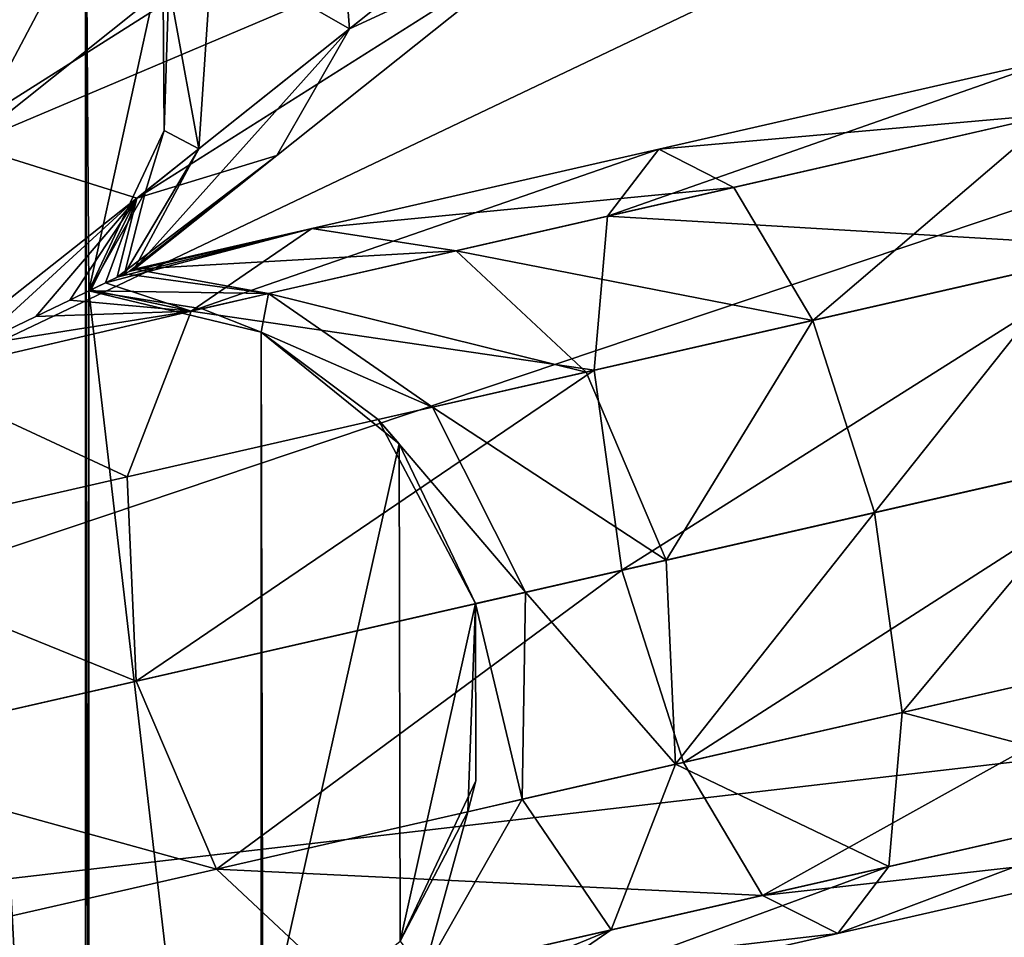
# Model space of a CAD drawing. Header units: millimetres. Extents: x 3 to 496, y 3 to 509.
# Tile 299 of 445: x 256.87 to 261.77, y 256.18 to 260.75. Entities that reach past the tile are written whole.
import ezdxf

# ---------------------------------------------------------------- set-up
doc = ezdxf.new("R2010")
doc.units = ezdxf.units.MM
doc.header["$LTSCALE"] = 25.4
doc.layers.get('0').update_dxf_attribs({"true_color": 0xff5454})

# ---------------------------------------------------------------- blocks, each defined once
blk = doc.blocks.new('FORM-M-9673.STL#1')
at = {"color": 0}
mesh = blk.add_polyface(dxfattribs=at)
corners = [(259.2317, 282.7995, 4.5431), (255.8367, 283.5266, 4.5183), (249.3426, 255.6085, 2.1311)]
mesh.append_faces([[corners[k] for k in face] for face in [(0, 1, 2)]], dxfattribs={"color": 0})
mesh = blk.add_polyface(dxfattribs=at)
corners = [(261.6866, 281.241, 4.4014), (259.2317, 282.7995, 4.5431), (249.3426, 255.6085, 2.1311)]
mesh.append_faces([[corners[k] for k in face] for face in [(0, 1, 2)]], dxfattribs={"color": 0})
mesh = blk.add_polyface(dxfattribs=at)
corners = [(264.6189, 280.1051, 4.4765), (261.6866, 281.241, 4.4014), (249.3426, 255.6085, 2.1311)]
mesh.append_faces([[corners[k] for k in face] for face in [(0, 1, 2)]], dxfattribs={"color": 0})
mesh = blk.add_polyface(dxfattribs=at)
corners = [(267.3068, 277.9442, 4.5183), (264.6189, 280.1051, 4.4765), (249.3426, 255.6085, 2.1311)]
mesh.append_faces([[corners[k] for k in face] for face in [(0, 1, 2)]], dxfattribs={"color": 0})
mesh = blk.add_polyface(dxfattribs=at)
corners = [(270.0501, 275.816, 4.5431), (267.3068, 277.9442, 4.5183), (249.3426, 255.6085, 2.1311)]
mesh.append_faces([[corners[k] for k in face] for face in [(0, 1, 2)]], dxfattribs={"color": 0})
mesh = blk.add_polyface(dxfattribs=at)
corners = [(271.5857, 273.3467, 4.4014), (270.0501, 275.816, 4.5431), (249.3426, 255.6085, 2.1311)]
mesh.append_faces([[corners[k] for k in face] for face in [(0, 1, 2)]], dxfattribs={"color": 0})
mesh = blk.add_polyface(dxfattribs=at)
corners = [(273.7348, 271.051, 4.4765), (271.5857, 273.3467, 4.4014), (249.3426, 255.6085, 2.1311)]
mesh.append_faces([[corners[k] for k in face] for face in [(0, 1, 2)]], dxfattribs={"color": 0})
mesh = blk.add_polyface(dxfattribs=at)
corners = [(275.2189, 267.9379, 4.5183), (273.7348, 271.051, 4.4765), (249.3426, 255.6085, 2.1311)]
mesh.append_faces([[corners[k] for k in face] for face in [(0, 1, 2)]], dxfattribs={"color": 0})
mesh = blk.add_polyface(dxfattribs=at)
corners = [(276.7672, 264.8301, 4.5431), (275.2189, 267.9379, 4.5183), (249.3426, 255.6085, 2.1311)]
mesh.append_faces([[corners[k] for k in face] for face in [(0, 1, 2)]], dxfattribs={"color": 0})
mesh = blk.add_polyface(dxfattribs=at)
corners = [(243.4488, 256.9537, 20.7302), (243.0791, 258.6248, 20.7302), (243.0709, 256.1621, 20.7302), (243.4517, 257.8308, 20.7302), (255.2364, 256.9537, 20.7302), (255.6061, 258.6248, 20.7302), (255.2334, 257.8308, 20.7302), (255.6143, 256.1621, 20.7302), (241.4724, 259.3986, 20.7302), (241.1046, 261.0783, 20.7302), (241.0988, 260.1969, 20.7302), (241.4888, 261.8716, 20.7302), (241.4888, 249.3453, 20.7302), (242.1768, 248.7942, 20.7302), (242.1768, 262.4227, 20.7302), (242.3906, 255.6085, 20.7302), (243.0348, 248.5924, 20.7302), (243.0709, 255.0548, 20.7302), (243.0791, 252.5921, 20.7302), (243.8963, 248.779, 20.7302), (243.9322, 252.3884, 20.7302), (243.906, 247.8976, 20.7302), (244.2937, 247.106, 20.7302), (244.6162, 251.8393, 20.7302), (244.9841, 246.5579, 20.7302), (244.9994, 251.0503, 20.7302), (245.0081, 250.1732, 20.7302), (245.843, 246.3599, 20.7302), (245.8651, 250.3598, 20.7302), (246.7036, 246.5503, 20.7302), (246.7196, 250.1618, 20.7302), (247.3988, 247.0922, 20.7302), (247.4072, 249.6172, 20.7302), (247.79, 246.3024, 20.7302), (247.7956, 248.8308, 20.7302), (248.4828, 245.7574, 20.7302), (248.4868, 249.3708, 20.7302), (249.3426, 245.5631, 20.7302), (249.3426, 249.5631, 20.7302), (250.2024, 245.7574, 20.7302), (250.1984, 249.3708, 20.7302), (250.8896, 248.8308, 20.7302), (250.8952, 246.3024, 20.7302), (251.278, 249.6172, 20.7302), (251.2864, 247.0922, 20.7302), (251.9656, 250.1618, 20.7302), (251.9816, 246.5503, 20.7302), (252.8201, 250.3598, 20.7302), (252.8422, 246.3599, 20.7302), (253.6771, 250.1732, 20.7302), (253.7011, 246.5579, 20.7302), (253.6858, 251.0503, 20.7302), (254.069, 251.8393, 20.7302), (254.3914, 247.106, 20.7302), (254.753, 252.3884, 20.7302), (254.7792, 247.8976, 20.7302), (254.7889, 248.779, 20.7302), (255.6061, 252.5921, 20.7302), (255.6504, 248.5924, 20.7302), (255.6143, 255.0548, 20.7302), (256.2946, 255.6085, 20.7302), (256.5084, 248.7942, 20.7302), (255.2364, 254.2633, 20.7302), (255.2334, 253.3861, 20.7302), (243.4488, 254.2633, 20.7302), (243.4517, 253.3861, 20.7302), (239.5491, 253.3732, 20.7302), (239.9243, 255.0513, 20.7302), (239.5472, 254.2546, 20.7302), (239.9298, 252.5782, 20.7302), (240.6073, 255.6085, 20.7302), (240.6153, 252.024, 20.7302), (241.1046, 250.1386, 20.7302), (241.4724, 251.8184, 20.7302), (241.0988, 251.0201, 20.7302), (239.9243, 256.1656, 20.7302), (239.5491, 257.8438, 20.7302), (239.5472, 256.9623, 20.7302), (239.9298, 258.6388, 20.7302), (240.6153, 259.1929, 20.7302), (243.0348, 262.6246, 20.7302), (243.8963, 262.438, 20.7302), (243.9322, 258.8285, 20.7302), (243.906, 263.3193, 20.7302), (244.2937, 264.111, 20.7302), (244.6162, 259.3777, 20.7302), (244.9841, 264.659, 20.7302), (244.9994, 260.1667, 20.7302), (245.0081, 261.0438, 20.7302), (245.843, 264.8571, 20.7302), (245.8651, 260.8571, 20.7302), (246.7036, 264.6666, 20.7302), (246.7196, 261.0551, 20.7302), (247.3988, 264.1247, 20.7302), (247.4072, 261.5997, 20.7302), (247.79, 264.9146, 20.7302), (247.7956, 262.3862, 20.7302), (248.4828, 265.4596, 20.7302), (248.4868, 261.8461, 20.7302), (249.3426, 265.6538, 20.7302), (249.3426, 261.6538, 20.7302), (250.1984, 261.8461, 20.7302), (250.2024, 265.4596, 20.7302), (250.8896, 262.3862, 20.7302), (250.8952, 264.9146, 20.7302), (251.278, 261.5997, 20.7302), (251.2864, 264.1247, 20.7302), (251.9656, 261.0551, 20.7302), (251.9816, 264.6666, 20.7302), (252.8201, 260.8571, 20.7302), (252.8422, 264.8571, 20.7302), (253.6771, 261.0438, 20.7302), (253.7011, 264.659, 20.7302), (253.6858, 260.1667, 20.7302), (254.069, 259.3777, 20.7302), (254.3914, 264.111, 20.7302), (254.753, 258.8285, 20.7302), (254.7792, 263.3193, 20.7302), (254.7889, 262.438, 20.7302), (255.6504, 262.6246, 20.7302), (256.5084, 262.4227, 20.7302), (257.1964, 249.3453, 20.7302), (257.1964, 261.8716, 20.7302), (257.2128, 251.8184, 20.7302), (257.5805, 250.1386, 20.7302), (257.5864, 251.0201, 20.7302), (258.0699, 252.024, 20.7302), (257.2128, 259.3986, 20.7302), (258.0699, 259.1929, 20.7302), (258.0778, 255.6085, 20.7302), (258.7554, 252.5782, 20.7302), (258.7609, 255.0513, 20.7302), (259.1361, 253.3732, 20.7302), (259.138, 254.2546, 20.7302), (258.7554, 258.6388, 20.7302), (258.7609, 256.1656, 20.7302), (259.1361, 257.8438, 20.7302), (259.138, 256.9623, 20.7302), (257.5805, 261.0783, 20.7302), (257.5864, 260.1969, 20.7302)]
mesh.append_faces([[corners[k] for k in face] for face in [(1, 0, 3), (4, 5, 6), (8, 9, 10), (57, 62, 63), (64, 18, 65), (66, 67, 68), (72, 73, 74), (75, 76, 77), (123, 124, 125), (131, 132, 133), (136, 135, 137), (138, 127, 139)]], dxfattribs={"vtx0": -1, "color": 0})
mesh.append_faces([[corners[k] for k in face] for face in [(0, 1, 2), (9, 8, 11), (11, 13, 14), (15, 16, 17), (18, 19, 20), (20, 22, 23), (23, 24, 25), (25, 24, 26), (26, 27, 28), (28, 29, 30), (30, 31, 32), (32, 33, 34), (34, 35, 36), (36, 37, 38), (38, 39, 40), (40, 39, 41), (41, 42, 43), (43, 44, 45), (45, 46, 47), (47, 48, 49), (49, 50, 51), (51, 50, 52), (52, 53, 54), (54, 56, 57), (59, 58, 60), (62, 57, 59), (67, 69, 70), (76, 75, 78), (78, 70, 79), (79, 73, 8), (80, 1, 81), (81, 82, 83), (83, 82, 84), (84, 85, 86), (86, 88, 89), (89, 90, 91), (91, 92, 93), (93, 94, 95), (95, 96, 97), (97, 98, 99), (99, 101, 102), (102, 103, 104), (104, 105, 106), (106, 107, 108), (108, 109, 110), (110, 111, 112), (112, 114, 115), (115, 116, 117), (117, 116, 118), (118, 5, 119), (119, 60, 120), (120, 121, 122), (126, 127, 123), (127, 126, 128), (129, 130, 131), (134, 135, 136), (122, 127, 138)]], dxfattribs={"vtx0": -1, "vtx1": -1, "color": 0})
mesh.append_faces([[corners[k] for k in face] for face in [(11, 8, 12), (14, 13, 15), (17, 16, 18), (57, 58, 59), (73, 12, 8), (79, 70, 71), (80, 2, 1), (119, 5, 7), (120, 60, 61), (122, 121, 123), (128, 126, 129), (127, 122, 123)]], dxfattribs={"vtx0": -1, "vtx1": -1, "vtx2": -1, "color": 0})
mesh.append_faces([[corners[k] for k in face] for face in [(5, 4, 7), (11, 12, 13), (15, 13, 16), (18, 16, 19), (20, 19, 21), (20, 21, 22), (23, 22, 24), (26, 24, 27), (28, 27, 29), (30, 29, 31), (32, 31, 33), (34, 33, 35), (36, 35, 37), (38, 37, 39), (41, 39, 42), (43, 42, 44), (45, 44, 46), (47, 46, 48), (49, 48, 50), (52, 50, 53), (54, 53, 55), (54, 55, 56), (57, 56, 58), (60, 58, 61), (18, 64, 17), (67, 66, 69), (70, 69, 71), (73, 72, 12), (78, 75, 70), (79, 71, 73), (15, 80, 14), (80, 15, 2), (81, 1, 82), (84, 82, 85), (86, 85, 87), (86, 87, 88), (89, 88, 90), (91, 90, 92), (93, 92, 94), (95, 94, 96), (97, 96, 98), (99, 98, 100), (99, 100, 101), (102, 101, 103), (104, 103, 105), (106, 105, 107), (108, 107, 109), (110, 109, 111), (112, 111, 113), (112, 113, 114), (115, 114, 116), (118, 116, 5), (119, 7, 60), (120, 61, 121), (123, 121, 124), (129, 126, 130), (131, 130, 132), (129, 134, 128), (134, 129, 135)]], dxfattribs={"vtx0": -1, "vtx2": -1, "color": 0})
mesh = blk.add_polyface(dxfattribs=at)
corners = [(277.0793, 261.9392, 4.4014), (276.7672, 264.8301, 4.5431), (249.3426, 255.6085, 2.1311)]
mesh.append_faces([[corners[k] for k in face] for face in [(0, 1, 2)]], dxfattribs={"color": 0})
mesh = blk.add_polyface(dxfattribs=at)
corners = [(257.7803, 262.3373, 4.1028), (256.6083, 260.1236, 5.7682), (255.8432, 260.7925, 5.5708), (258.4712, 261.6093, 4.3565)]
mesh.append_faces([[corners[k] for k in face] for face in [(0, 1, 2), (1, 0, 3)]], dxfattribs={"vtx0": -1, "color": 0})
mesh = blk.add_polyface(dxfattribs=at)
corners = [(259.6151, 261.5852, 6.9431), (258.4386, 261.5833, 8.3215), (258.5083, 260.7025, 7.782), (259.343, 262.3044, 7.6362)]
mesh.append_faces([[corners[k] for k in face] for face in [(0, 1, 2), (1, 0, 3)]], dxfattribs={"vtx0": -1, "color": 0})
mesh = blk.add_polyface(dxfattribs=at)
corners = [(278.0195, 258.9384, 4.4765), (277.0793, 261.9392, 4.4014), (249.3426, 255.6085, 2.1311)]
mesh.append_faces([[corners[k] for k in face] for face in [(0, 1, 2)]], dxfattribs={"color": 0})
mesh = blk.add_polyface(dxfattribs=at)
corners = [(259.1118, 261.1838, 5.0495), (256.6083, 260.1236, 5.7682), (258.4712, 261.6093, 4.3565), (257.4515, 259.8597, 6.3078)]
mesh.append_faces([[corners[k] for k in face] for face in [(0, 1, 2), (1, 0, 3)]], dxfattribs={"vtx0": -1, "color": 0})
mesh = blk.add_polyface(dxfattribs=at)
corners = [(258.5083, 260.7025, 7.782), (257.8266, 261.0952, 9.4145), (257.7591, 260.105, 9.1198), (258.4386, 261.5833, 8.3215)]
mesh.append_faces([[corners[k] for k in face] for face in [(0, 1, 2), (1, 0, 3)]], dxfattribs={"vtx0": -1, "color": 0})
mesh = blk.add_polyface(dxfattribs=at)
corners = [(259.5305, 261.175, 5.9963), (258.5083, 260.7025, 7.782), (258.1469, 260.0716, 7.0449), (259.6151, 261.5852, 6.9431)]
mesh.append_faces([[corners[k] for k in face] for face in [(0, 1, 2), (1, 0, 3)]], dxfattribs={"vtx0": -1, "color": 0})
mesh = blk.add_polyface(dxfattribs=at)
corners = [(259.5305, 261.175, 5.9963), (257.4515, 259.8597, 6.3078), (259.1118, 261.1838, 5.0495), (258.1469, 260.0716, 7.0449)]
mesh.append_faces([[corners[k] for k in face] for face in [(0, 1, 2), (1, 0, 3)]], dxfattribs={"vtx0": -1, "color": 0})
mesh = blk.add_polyface(dxfattribs=at)
corners = [(257.5805, 261.0783, 20.7302), (257.5864, 260.1969, 20.7302), (257.6104, 260.9227, 10.7302)]
mesh.append_faces([[corners[k] for k in face] for face in [(0, 1, 2)]], dxfattribs={"color": 0})
mesh = blk.add_polyface(dxfattribs=at)
corners = [(257.8266, 261.0952, 9.4145), (257.6104, 260.9227, 10.7302), (257.7591, 260.105, 9.1198)]
mesh.append_faces([[corners[k] for k in face] for face in [(0, 1, 2)]], dxfattribs={"color": 0})
mesh = blk.add_polyface(dxfattribs=at)
corners = [(257.6104, 260.9227, 10.7302), (257.5864, 260.1969, 10.7302), (257.7591, 260.105, 9.1198)]
mesh.append_faces([[corners[k] for k in face] for face in [(0, 1, 2)]], dxfattribs={"color": 0})
mesh = blk.add_polyface(dxfattribs=at)
corners = [(257.6104, 260.9227, 10.7302), (257.5864, 260.1969, 20.7302), (257.5864, 260.1969, 10.7302)]
mesh.append_faces([[corners[k] for k in face] for face in [(0, 1, 2)]], dxfattribs={"color": 0})
mesh = blk.add_polyface(dxfattribs=at)
corners = [(258.5083, 260.7025, 7.782), (257.438, 259.507, 8.2515), (258.1469, 260.0716, 7.0449)]
mesh.append_faces([[corners[k] for k in face] for face in [(0, 1, 2)]], dxfattribs={"color": 0})
mesh = blk.add_polyface(dxfattribs=at)
corners = [(258.5083, 260.7025, 7.782), (257.7591, 260.105, 9.1198), (257.438, 259.507, 8.2515)]
mesh.append_faces([[corners[k] for k in face] for face in [(0, 1, 2)]], dxfattribs={"color": 0})
mesh = blk.add_polyface(dxfattribs=at)
corners = [(259.7926, 259.7702, 5.0495), (262.0377, 260.5575, 5.749), (262.1817, 260.3155, 4.7528), (260.0468, 260.1031, 5.9963)]
mesh.append_faces([[corners[k] for k in face] for face in [(0, 1, 2), (1, 0, 3)]], dxfattribs={"vtx0": -1, "color": 0})
mesh = blk.add_polyface(dxfattribs=at)
corners = [(260.0468, 260.1031, 5.9963), (262.0129, 260.277, 6.7452), (262.0377, 260.5575, 5.749), (260.4202, 259.9135, 6.9431)]
mesh.append_faces([[corners[k] for k in face] for face in [(0, 1, 2), (1, 0, 3)]], dxfattribs={"vtx0": -1, "color": 0})
mesh = blk.add_polyface(dxfattribs=at)
corners = [(259.7926, 259.7702, 5.0495), (262.4063, 259.6159, 4.0234), (259.7258, 259.0041, 4.3565), (262.1817, 260.3155, 4.7528)]
mesh.append_faces([[corners[k] for k in face] for face in [(0, 1, 2), (1, 0, 3)]], dxfattribs={"vtx0": -1, "color": 0})
mesh = blk.add_polyface(dxfattribs=at)
corners = [(260.8128, 259.2522, 7.6362), (262.0129, 260.277, 6.7452), (260.4202, 259.9135, 6.9431), (262.114, 259.5492, 7.4746)]
mesh.append_faces([[corners[k] for k in face] for face in [(0, 1, 2), (1, 0, 3)]], dxfattribs={"vtx0": -1, "color": 0})
mesh = blk.add_polyface(dxfattribs=at)
corners = [(257.5864, 260.1969, 20.7302), (257.2128, 259.3986, 20.7302), (257.4944, 259.894, 10.7302)]
mesh.append_faces([[corners[k] for k in face] for face in [(0, 1, 2)]], dxfattribs={"color": 0})
mesh = blk.add_polyface(dxfattribs=at)
corners = [(257.5864, 260.1969, 10.7302), (257.4944, 259.894, 10.7302), (257.7591, 260.105, 9.1198)]
mesh.append_faces([[corners[k] for k in face] for face in [(0, 1, 2)]], dxfattribs={"color": 0})
mesh = blk.add_polyface(dxfattribs=at)
corners = [(257.5864, 260.1969, 20.7302), (257.4944, 259.894, 10.7302), (257.5864, 260.1969, 10.7302)]
mesh.append_faces([[corners[k] for k in face] for face in [(0, 1, 2)]], dxfattribs={"color": 0})
mesh = blk.add_polyface(dxfattribs=at)
corners = [(256.3292, 258.973, 8.2713), (256.6083, 260.1236, 5.7682), (257.4515, 259.8597, 6.3078)]
mesh.append_faces([[corners[k] for k in face] for face in [(0, 1, 2)]], dxfattribs={"color": 0})
mesh = blk.add_polyface(dxfattribs=at)
corners = [(257.7591, 260.105, 9.1198), (257.4944, 259.894, 10.7302), (257.3897, 259.4837, 8.7304)]
mesh.append_faces([[corners[k] for k in face] for face in [(0, 1, 2)]], dxfattribs={"color": 0})
mesh = blk.add_polyface(dxfattribs=at)
corners = [(257.7591, 260.105, 9.1198), (257.3897, 259.4837, 8.7304), (257.438, 259.507, 8.2515)]
mesh.append_faces([[corners[k] for k in face] for face in [(0, 1, 2)]], dxfattribs={"color": 0})
mesh = blk.add_polyface(dxfattribs=at)
corners = [(257.7222, 259.2976, 6.3078), (260.0468, 260.1031, 5.9963), (259.7926, 259.7702, 5.0495), (258.3214, 259.7093, 7.0449)]
mesh.append_faces([[corners[k] for k in face] for face in [(0, 1, 2), (1, 0, 3)]], dxfattribs={"vtx0": -1, "color": 0})
mesh = blk.add_polyface(dxfattribs=at)
corners = [(258.3214, 259.7093, 7.0449), (260.4202, 259.9135, 6.9431), (260.0468, 260.1031, 5.9963), (259.0399, 259.5984, 7.782)]
mesh.append_faces([[corners[k] for k in face] for face in [(0, 1, 2), (1, 0, 3)]], dxfattribs={"vtx0": -1, "color": 0})
mesh = blk.add_polyface(dxfattribs=at)
corners = [(257.4137, 259.4953, 7.8914), (257.3542, 259.4666, 7.7561), (258.1469, 260.0716, 7.0449)]
mesh.append_faces([[corners[k] for k in face] for face in [(0, 1, 2)]], dxfattribs={"color": 0})
mesh = blk.add_polyface(dxfattribs=at)
corners = [(257.3542, 259.4666, 7.7561), (257.4515, 259.8597, 6.3078), (258.1469, 260.0716, 7.0449)]
mesh.append_faces([[corners[k] for k in face] for face in [(0, 1, 2)]], dxfattribs={"color": 0})
mesh = blk.add_polyface(dxfattribs=at)
corners = [(257.438, 259.507, 8.2515), (257.4137, 259.4953, 7.8914), (258.1469, 260.0716, 7.0449)]
mesh.append_faces([[corners[k] for k in face] for face in [(0, 1, 2)]], dxfattribs={"color": 0})
mesh = blk.add_polyface(dxfattribs=at)
corners = [(257.4944, 259.894, 10.7302), (257.2128, 259.3986, 10.7302), (257.3897, 259.4837, 8.7304)]
mesh.append_faces([[corners[k] for k in face] for face in [(0, 1, 2)]], dxfattribs={"color": 0})
mesh = blk.add_polyface(dxfattribs=at)
corners = [(257.4944, 259.894, 10.7302), (257.2128, 259.3986, 20.7302), (257.2128, 259.3986, 10.7302)]
mesh.append_faces([[corners[k] for k in face] for face in [(0, 1, 2)]], dxfattribs={"color": 0})
mesh = blk.add_polyface(dxfattribs=at)
corners = [(259.0399, 259.5984, 7.782), (260.8128, 259.2522, 7.6362), (260.4202, 259.9135, 6.9431), (259.6852, 258.9948, 8.3215)]
mesh.append_faces([[corners[k] for k in face] for face in [(0, 1, 2), (1, 0, 3)]], dxfattribs={"vtx0": -1, "color": 0})
mesh = blk.add_polyface(dxfattribs=at)
corners = [(256.3292, 258.973, 8.2713), (257.4515, 259.8597, 6.3078), (256.652, 259.1285, 7.9068)]
mesh.append_faces([[corners[k] for k in face] for face in [(0, 1, 2)]], dxfattribs={"color": 0})
mesh = blk.add_polyface(dxfattribs=at)
corners = [(256.652, 259.1285, 7.9068), (257.4515, 259.8597, 6.3078), (256.9487, 259.2714, 7.7051)]
mesh.append_faces([[corners[k] for k in face] for face in [(0, 1, 2)]], dxfattribs={"color": 0})
mesh = blk.add_polyface(dxfattribs=at)
corners = [(256.9487, 259.2714, 7.7051), (257.4515, 259.8597, 6.3078), (257.1181, 259.353, 7.6566)]
mesh.append_faces([[corners[k] for k in face] for face in [(0, 1, 2)]], dxfattribs={"color": 0})
mesh = blk.add_polyface(dxfattribs=at)
corners = [(257.2231, 259.4035, 7.6639), (257.1181, 259.353, 7.6566), (257.4515, 259.8597, 6.3078)]
mesh.append_faces([[corners[k] for k in face] for face in [(0, 1, 2)]], dxfattribs={"color": 0})
mesh = blk.add_polyface(dxfattribs=at)
corners = [(257.2958, 259.4385, 7.6975), (257.2231, 259.4035, 7.6639), (257.4515, 259.8597, 6.3078)]
mesh.append_faces([[corners[k] for k in face] for face in [(0, 1, 2)]], dxfattribs={"color": 0})
mesh = blk.add_polyface(dxfattribs=at)
corners = [(257.3542, 259.4666, 7.7561), (257.2958, 259.4385, 7.6975), (257.4515, 259.8597, 6.3078)]
mesh.append_faces([[corners[k] for k in face] for face in [(0, 1, 2)]], dxfattribs={"color": 0})
mesh = blk.add_polyface(dxfattribs=at)
corners = [(257.7222, 259.2976, 6.3078), (259.7258, 259.0041, 4.3565), (257.4028, 258.4739, 5.7682), (259.7926, 259.7702, 5.0495)]
mesh.append_faces([[corners[k] for k in face] for face in [(0, 1, 2), (1, 0, 3)]], dxfattribs={"vtx0": -1, "color": 0})
mesh = blk.add_polyface(dxfattribs=at)
corners = [(257.3542, 259.4666, 7.7561), (258.3214, 259.7093, 7.0449), (257.2958, 259.4385, 7.6975)]
mesh.append_faces([[corners[k] for k in face] for face in [(0, 1, 2)]], dxfattribs={"color": 0})
mesh = blk.add_polyface(dxfattribs=at)
corners = [(257.2958, 259.4385, 7.6975), (258.3214, 259.7093, 7.0449), (257.7222, 259.2976, 6.3078)]
mesh.append_faces([[corners[k] for k in face] for face in [(0, 1, 2)]], dxfattribs={"color": 0})
mesh = blk.add_polyface(dxfattribs=at)
corners = [(257.4137, 259.4953, 7.8914), (258.3214, 259.7093, 7.0449), (257.3542, 259.4666, 7.7561)]
mesh.append_faces([[corners[k] for k in face] for face in [(0, 1, 2)]], dxfattribs={"color": 0})
mesh = blk.add_polyface(dxfattribs=at)
corners = [(257.438, 259.507, 8.2515), (258.3214, 259.7093, 7.0449), (257.4137, 259.4953, 7.8914)]
mesh.append_faces([[corners[k] for k in face] for face in [(0, 1, 2)]], dxfattribs={"color": 0})
mesh = blk.add_polyface(dxfattribs=at)
corners = [(257.438, 259.507, 8.2515), (259.0399, 259.5984, 7.782), (258.3214, 259.7093, 7.0449)]
mesh.append_faces([[corners[k] for k in face] for face in [(0, 1, 2)]], dxfattribs={"color": 0})
mesh = blk.add_polyface(dxfattribs=at)
corners = [(258.1057, 259.3852, 9.1198), (259.0399, 259.5984, 7.782), (257.438, 259.507, 8.2515)]
mesh.append_faces([[corners[k] for k in face] for face in [(0, 1, 2)]], dxfattribs={"color": 0})
mesh = blk.add_polyface(dxfattribs=at)
corners = [(258.1057, 259.3852, 9.1198), (259.6852, 258.9948, 8.3215), (259.0399, 259.5984, 7.782), (258.9219, 258.8206, 9.4145)]
mesh.append_faces([[corners[k] for k in face] for face in [(0, 1, 2), (1, 0, 3)]], dxfattribs={"vtx0": -1, "color": 0})
mesh = blk.add_polyface(dxfattribs=at)
corners = [(262.4063, 259.6159, 4.0234), (259.8642, 258.0099, 4.1028), (259.7258, 259.0041, 4.3565), (262.6515, 258.6461, 3.7565)]
mesh.append_faces([[corners[k] for k in face] for face in [(0, 1, 2), (1, 0, 3)]], dxfattribs={"vtx0": -1, "color": 0})
mesh = blk.add_polyface(dxfattribs=at)
corners = [(261.1194, 258.2964, 7.8899), (262.114, 259.5492, 7.4746), (260.8128, 259.2522, 7.6362), (262.314, 258.5691, 7.7415)]
mesh.append_faces([[corners[k] for k in face] for face in [(0, 1, 2), (1, 0, 3)]], dxfattribs={"vtx0": -1, "color": 0})
mesh = blk.add_polyface(dxfattribs=at)
corners = [(258.1057, 259.3852, 9.1198), (257.438, 259.507, 8.2515), (257.3897, 259.4837, 8.7304)]
mesh.append_faces([[corners[k] for k in face] for face in [(0, 1, 2)]], dxfattribs={"color": 0})
mesh = blk.add_polyface(dxfattribs=at)
corners = [(257.2128, 259.3986, 10.7302), (258.1057, 259.3852, 9.1198), (257.3897, 259.4837, 8.7304)]
mesh.append_faces([[corners[k] for k in face] for face in [(0, 1, 2)]], dxfattribs={"color": 0})
mesh = blk.add_polyface(dxfattribs=at)
corners = [(257.2231, 259.4035, 7.6639), (257.7222, 259.2976, 6.3078), (257.1181, 259.353, 7.6566)]
mesh.append_faces([[corners[k] for k in face] for face in [(0, 1, 2)]], dxfattribs={"color": 0})
mesh = blk.add_polyface(dxfattribs=at)
corners = [(257.7757, 259.3099, 10.7302), (258.1057, 259.3852, 9.1198), (257.2128, 259.3986, 10.7302)]
mesh.append_faces([[corners[k] for k in face] for face in [(0, 1, 2)]], dxfattribs={"color": 0})
mesh = blk.add_polyface(dxfattribs=at)
corners = [(257.2128, 259.3986, 20.7302), (257.7757, 259.3099, 10.7302), (257.2128, 259.3986, 10.7302)]
mesh.append_faces([[corners[k] for k in face] for face in [(0, 1, 2)]], dxfattribs={"color": 0})
mesh = blk.add_polyface(dxfattribs=at)
corners = [(258.0699, 259.1929, 20.7302), (257.7757, 259.3099, 10.7302), (257.2128, 259.3986, 20.7302)]
mesh.append_faces([[corners[k] for k in face] for face in [(0, 1, 2)]], dxfattribs={"color": 0})
mesh = blk.add_polyface(dxfattribs=at)
corners = [(257.2958, 259.4385, 7.6975), (257.7222, 259.2976, 6.3078), (257.2231, 259.4035, 7.6639)]
mesh.append_faces([[corners[k] for k in face] for face in [(0, 1, 2)]], dxfattribs={"color": 0})
mesh = blk.add_polyface(dxfattribs=at)
corners = [(256.9487, 259.2714, 7.7051), (257.1181, 259.353, 7.6566), (257.7222, 259.2976, 6.3078)]
mesh.append_faces([[corners[k] for k in face] for face in [(0, 1, 2)]], dxfattribs={"color": 0})
mesh = blk.add_polyface(dxfattribs=at)
corners = [(258.0699, 259.1929, 10.7302), (258.1057, 259.3852, 9.1198), (257.7757, 259.3099, 10.7302)]
mesh.append_faces([[corners[k] for k in face] for face in [(0, 1, 2)]], dxfattribs={"color": 0})
mesh = blk.add_polyface(dxfattribs=at)
corners = [(258.0699, 259.1929, 10.7302), (258.9219, 258.8206, 9.4145), (258.1057, 259.3852, 9.1198)]
mesh.append_faces([[corners[k] for k in face] for face in [(0, 1, 2)]], dxfattribs={"color": 0})
mesh = blk.add_polyface(dxfattribs=at)
corners = [(258.0699, 259.1929, 20.7302), (258.0699, 259.1929, 10.7302), (257.7757, 259.3099, 10.7302)]
mesh.append_faces([[corners[k] for k in face] for face in [(0, 1, 2)]], dxfattribs={"color": 0})
mesh = blk.add_polyface(dxfattribs=at)
corners = [(257.7222, 259.2976, 6.3078), (257.4028, 258.4739, 5.7682), (256.3292, 258.973, 8.2713)]
mesh.append_faces([[corners[k] for k in face] for face in [(0, 1, 2)]], dxfattribs={"color": 0})
mesh = blk.add_polyface(dxfattribs=at)
corners = [(257.7222, 259.2976, 6.3078), (256.3292, 258.973, 8.2713), (256.652, 259.1285, 7.9068)]
mesh.append_faces([[corners[k] for k in face] for face in [(0, 1, 2)]], dxfattribs={"color": 0})
mesh = blk.add_polyface(dxfattribs=at)
corners = [(256.652, 259.1285, 7.9068), (256.9487, 259.2714, 7.7051), (257.7222, 259.2976, 6.3078)]
mesh.append_faces([[corners[k] for k in face] for face in [(0, 1, 2)]], dxfattribs={"color": 0})
mesh = blk.add_polyface(dxfattribs=at)
corners = [(260.0842, 258.0602, 8.519), (260.8128, 259.2522, 7.6362), (259.6852, 258.9948, 8.3215), (261.1194, 258.2964, 7.8899)]
mesh.append_faces([[corners[k] for k in face] for face in [(0, 1, 2), (1, 0, 3)]], dxfattribs={"vtx0": -1, "color": 0})
mesh = blk.add_polyface(dxfattribs=at)
corners = [(258.6523, 258.7591, 10.7302), (258.9219, 258.8206, 9.4145), (258.0699, 259.1929, 10.7302)]
mesh.append_faces([[corners[k] for k in face] for face in [(0, 1, 2)]], dxfattribs={"color": 0})
mesh = blk.add_polyface(dxfattribs=at)
corners = [(258.7554, 258.6388, 20.7302), (258.0699, 259.1929, 10.7302), (258.0699, 259.1929, 20.7302)]
mesh.append_faces([[corners[k] for k in face] for face in [(0, 1, 2)]], dxfattribs={"color": 0})
mesh = blk.add_polyface(dxfattribs=at)
corners = [(258.7554, 258.6388, 20.7302), (258.6523, 258.7591, 10.7302), (258.0699, 259.1929, 10.7302)]
mesh.append_faces([[corners[k] for k in face] for face in [(0, 1, 2)]], dxfattribs={"color": 0})
mesh = blk.add_polyface(dxfattribs=at)
corners = [(256.3292, 258.973, 8.2713), (257.4028, 258.4739, 5.7682), (255.8305, 258.115, 8.0199)]
mesh.append_faces([[corners[k] for k in face] for face in [(0, 1, 2)]], dxfattribs={"color": 0})
mesh = blk.add_polyface(dxfattribs=at)
corners = [(259.7258, 259.0041, 4.3565), (257.4487, 257.4586, 5.5708), (257.4028, 258.4739, 5.7682), (259.8642, 258.0099, 4.1028)]
mesh.append_faces([[corners[k] for k in face] for face in [(0, 1, 2), (1, 0, 3)]], dxfattribs={"vtx0": -1, "color": 0})
mesh = blk.add_polyface(dxfattribs=at)
corners = [(260.0842, 258.0602, 8.519), (258.9219, 258.8206, 9.4145), (259.3836, 257.9003, 9.5224), (259.6852, 258.9948, 8.3215)]
mesh.append_faces([[corners[k] for k in face] for face in [(0, 1, 2), (1, 0, 3)]], dxfattribs={"vtx0": -1, "color": 0})
mesh = blk.add_polyface(dxfattribs=at)
corners = [(278.0195, 258.9384, 4.4765), (249.3426, 255.6085, 2.1311), (278.0059, 255.4896, 4.5183)]
mesh.append_faces([[corners[k] for k in face] for face in [(0, 1, 2)]], dxfattribs={"color": 0})
mesh = blk.add_polyface(dxfattribs=at)
corners = [(259.3836, 257.9003, 9.5224), (258.6523, 258.7591, 10.7302), (259.1361, 257.8438, 10.7302), (258.9219, 258.8206, 9.4145)]
mesh.append_faces([[corners[k] for k in face] for face in [(0, 1, 2), (1, 0, 3)]], dxfattribs={"vtx0": -1, "color": 0})
mesh = blk.add_polyface(dxfattribs=at)
corners = [(258.6523, 258.7591, 10.7302), (258.7554, 258.6388, 20.7302), (259.1361, 257.8438, 20.7302)]
mesh.append_faces([[corners[k] for k in face] for face in [(0, 1, 2)]], dxfattribs={"color": 0})
mesh = blk.add_polyface(dxfattribs=at)
corners = [(258.6523, 258.7591, 10.7302), (259.1361, 257.8438, 20.7302), (259.1361, 257.8438, 10.7302)]
mesh.append_faces([[corners[k] for k in face] for face in [(0, 1, 2)]], dxfattribs={"color": 0})
mesh = blk.add_polyface(dxfattribs=at)
corners = [(262.6515, 258.6461, 3.7565), (260.1708, 257.0542, 4.3565), (259.8642, 258.0099, 4.1028), (262.8514, 257.666, 4.0234)]
mesh.append_faces([[corners[k] for k in face] for face in [(0, 1, 2), (1, 0, 3)]], dxfattribs={"vtx0": -1, "color": 0})
mesh = blk.add_polyface(dxfattribs=at)
corners = [(261.2579, 257.3023, 7.6362), (262.314, 258.5691, 7.7415), (261.1194, 258.2964, 7.8899), (262.5591, 257.5993, 7.4746)]
mesh.append_faces([[corners[k] for k in face] for face in [(0, 1, 2), (1, 0, 3)]], dxfattribs={"vtx0": -1, "color": 0})
mesh = blk.add_polyface(dxfattribs=at)
corners = [(255.8305, 258.115, 8.0199), (257.4487, 257.4586, 5.5708), (255.8139, 257.0855, 7.912), (257.4028, 258.4739, 5.7682)]
mesh.append_faces([[corners[k] for k in face] for face in [(0, 1, 2), (1, 0, 3)]], dxfattribs={"vtx0": -1, "color": 0})
mesh = blk.add_polyface(dxfattribs=at)
corners = [(260.1302, 257.045, 8.3215), (261.1194, 258.2964, 7.8899), (260.0842, 258.0602, 8.519), (261.2579, 257.3023, 7.6362)]
mesh.append_faces([[corners[k] for k in face] for face in [(0, 1, 2), (1, 0, 3)]], dxfattribs={"vtx0": -1, "color": 0})
mesh = blk.add_polyface(dxfattribs=at)
corners = [(260.1302, 257.045, 8.3215), (259.3836, 257.9003, 9.5224), (259.367, 256.8708, 9.4145), (260.0842, 258.0602, 8.519)]
mesh.append_faces([[corners[k] for k in face] for face in [(0, 1, 2), (1, 0, 3)]], dxfattribs={"vtx0": -1, "color": 0})
mesh = blk.add_polyface(dxfattribs=at)
corners = [(259.8642, 258.0099, 4.1028), (257.8478, 256.524, 5.7682), (257.4487, 257.4586, 5.5708), (260.1708, 257.0542, 4.3565)]
mesh.append_faces([[corners[k] for k in face] for face in [(0, 1, 2), (1, 0, 3)]], dxfattribs={"vtx0": -1, "color": 0})
mesh = blk.add_polyface(dxfattribs=at)
corners = [(259.367, 256.8708, 9.4145), (259.1361, 257.8438, 10.7302), (259.0974, 256.8092, 10.7302), (259.3836, 257.9003, 9.5224)]
mesh.append_faces([[corners[k] for k in face] for face in [(0, 1, 2), (1, 0, 3)]], dxfattribs={"vtx0": -1, "color": 0})
mesh = blk.add_polyface(dxfattribs=at)
corners = [(259.1361, 257.8438, 10.7302), (259.138, 256.9623, 20.7302), (259.0974, 256.8092, 10.7302)]
mesh.append_faces([[corners[k] for k in face] for face in [(0, 1, 2)]], dxfattribs={"color": 0})
mesh = blk.add_polyface(dxfattribs=at)
corners = [(259.1361, 257.8438, 20.7302), (259.138, 256.9623, 20.7302), (259.1361, 257.8438, 10.7302)]
mesh.append_faces([[corners[k] for k in face] for face in [(0, 1, 2)]], dxfattribs={"color": 0})
mesh = blk.add_polyface(dxfattribs=at)
corners = [(262.8514, 257.666, 4.0234), (260.5634, 256.393, 5.0495), (260.1708, 257.0542, 4.3565), (262.9525, 256.9383, 4.7528)]
mesh.append_faces([[corners[k] for k in face] for face in [(0, 1, 2), (1, 0, 3)]], dxfattribs={"vtx0": -1, "color": 0})
mesh = blk.add_polyface(dxfattribs=at)
corners = [(262.7838, 256.8997, 6.7452), (261.2579, 257.3023, 7.6362), (261.191, 256.5362, 6.9431), (262.5591, 257.5993, 7.4746)]
mesh.append_faces([[corners[k] for k in face] for face in [(0, 1, 2), (1, 0, 3)]], dxfattribs={"vtx0": -1, "color": 0})
mesh = blk.add_polyface(dxfattribs=at)
corners = [(255.8139, 257.0855, 7.912), (257.8478, 256.524, 5.7682), (256.2755, 256.1652, 8.0199), (257.4487, 257.4586, 5.5708)]
mesh.append_faces([[corners[k] for k in face] for face in [(0, 1, 2), (1, 0, 3)]], dxfattribs={"vtx0": -1, "color": 0})
mesh = blk.add_polyface(dxfattribs=at)
corners = [(261.191, 256.5362, 6.9431), (260.1302, 257.045, 8.3215), (259.8108, 256.2212, 7.782), (261.2579, 257.3023, 7.6362)]
mesh.append_faces([[corners[k] for k in face] for face in [(0, 1, 2), (1, 0, 3)]], dxfattribs={"vtx0": -1, "color": 0})
mesh = blk.add_polyface(dxfattribs=at)
corners = [(260.5634, 256.393, 5.0495), (257.8478, 256.524, 5.7682), (260.1708, 257.0542, 4.3565), (258.493, 255.9204, 6.3078)]
mesh.append_faces([[corners[k] for k in face] for face in [(0, 1, 2), (1, 0, 3)]], dxfattribs={"vtx0": -1, "color": 0})
mesh = blk.add_polyface(dxfattribs=at)
corners = [(259.8108, 256.2212, 7.782), (259.367, 256.8708, 9.4145), (258.8766, 256.0079, 9.1198), (260.1302, 257.045, 8.3215)]
mesh.append_faces([[corners[k] for k in face] for face in [(0, 1, 2), (1, 0, 3)]], dxfattribs={"vtx0": -1, "color": 0})
mesh = blk.add_polyface(dxfattribs=at)
corners = [(259.138, 256.9623, 20.7302), (258.7609, 256.1656, 20.7302), (259.0974, 256.8092, 10.7302)]
mesh.append_faces([[corners[k] for k in face] for face in [(0, 1, 2)]], dxfattribs={"color": 0})
mesh = blk.add_polyface(dxfattribs=at)
corners = [(262.9278, 256.6578, 5.749), (260.5634, 256.393, 5.0495), (262.9525, 256.9383, 4.7528), (260.9369, 256.2033, 5.9963)]
mesh.append_faces([[corners[k] for k in face] for face in [(0, 1, 2), (1, 0, 3)]], dxfattribs={"vtx0": -1, "color": 0})
mesh = blk.add_polyface(dxfattribs=at)
corners = [(262.7838, 256.8997, 6.7452), (260.9369, 256.2033, 5.9963), (262.9278, 256.6578, 5.749), (261.191, 256.5362, 6.9431)]
mesh.append_faces([[corners[k] for k in face] for face in [(0, 1, 2), (1, 0, 3)]], dxfattribs={"vtx0": -1, "color": 0})
mesh = blk.add_polyface(dxfattribs=at)
corners = [(259.367, 256.8708, 9.4145), (259.0974, 256.8092, 10.7302), (258.8766, 256.0079, 9.1198)]
mesh.append_faces([[corners[k] for k in face] for face in [(0, 1, 2)]], dxfattribs={"color": 0})
mesh = blk.add_polyface(dxfattribs=at)
corners = [(259.0974, 256.8092, 10.7302), (258.7609, 256.1656, 10.7302), (258.8766, 256.0079, 9.1198)]
mesh.append_faces([[corners[k] for k in face] for face in [(0, 1, 2)]], dxfattribs={"color": 0})
mesh = blk.add_polyface(dxfattribs=at)
corners = [(259.0974, 256.8092, 10.7302), (258.7609, 256.1656, 20.7302), (258.7609, 256.1656, 10.7302)]
mesh.append_faces([[corners[k] for k in face] for face in [(0, 1, 2)]], dxfattribs={"color": 0})
mesh = blk.add_polyface(dxfattribs=at)
corners = [(258.493, 255.9204, 6.3078), (256.2755, 256.1652, 8.0199), (257.8478, 256.524, 5.7682), (257.0917, 255.6006, 8.3146)]
mesh.append_faces([[corners[k] for k in face] for face in [(0, 1, 2), (1, 0, 3)]], dxfattribs={"vtx0": -1, "color": 0})
mesh = blk.add_polyface(dxfattribs=at)
corners = [(261.191, 256.5362, 6.9431), (259.2115, 255.8096, 7.0449), (260.9369, 256.2033, 5.9963), (259.8108, 256.2212, 7.782)]
mesh.append_faces([[corners[k] for k in face] for face in [(0, 1, 2), (1, 0, 3)]], dxfattribs={"vtx0": -1, "color": 0})
mesh = blk.add_polyface(dxfattribs=at)
corners = [(260.9369, 256.2033, 5.9963), (258.493, 255.9204, 6.3078), (260.5634, 256.393, 5.0495), (259.2115, 255.8096, 7.0449)]
mesh.append_faces([[corners[k] for k in face] for face in [(0, 1, 2), (1, 0, 3)]], dxfattribs={"vtx0": -1, "color": 0})
mesh = blk.add_polyface(dxfattribs=at)
corners = [(258.3253, 255.6085, 8.2941), (259.2115, 255.8096, 7.0449), (259.8108, 256.2212, 7.782)]
mesh.append_faces([[corners[k] for k in face] for face in [(0, 1, 2)]], dxfattribs={"color": 0})
mesh = blk.add_polyface(dxfattribs=at)
corners = [(258.8766, 256.0079, 9.1198), (258.3253, 255.6085, 8.2941), (259.8108, 256.2212, 7.782)]
mesh.append_faces([[corners[k] for k in face] for face in [(0, 1, 2)]], dxfattribs={"color": 0})

msp = doc.modelspace()

# ---------------------------------------------------------------- block references
at = {"color": 7, "true_color": 0xf9f8f7}
msp.add_blockref('FORM-M-9673.STL#1', (0, 0), dxfattribs=at)

doc.saveas('drawing.dxf')
